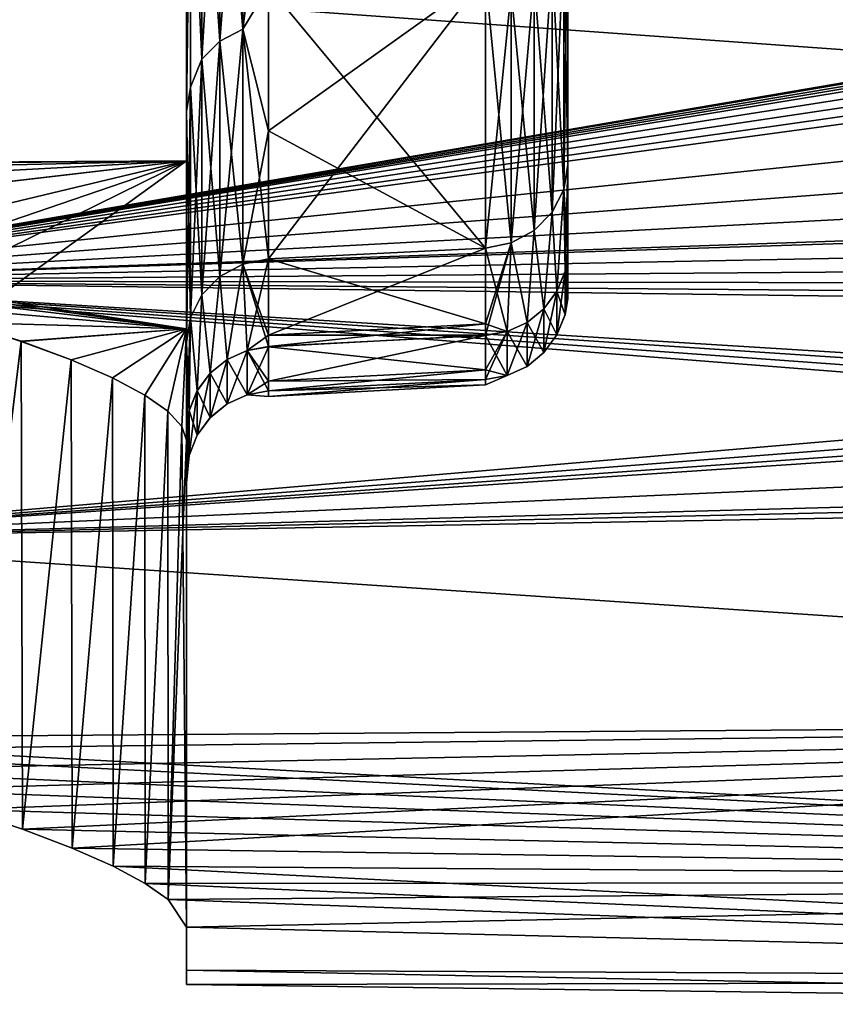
# Model space of a CAD drawing. Header units: metres. Extents: x -31 to 116, y -84 to 84.
# Tile 264 of 656: x 7.54 to 12.24, y -60.72 to -55.04. Entities that reach past the tile are written whole.
import ezdxf

# ---------------------------------------------------------------- set-up
doc = ezdxf.new("R2010")
doc.units = ezdxf.units.M
doc.layers.add('solid_80010000GA_11_1', color=7, linetype='CONTINUOUS')

msp = doc.modelspace()

# ---------------------------------------------------------------- linework, layer by layer
at = {"layer": 'solid_80010000GA_11_1'}
for points in [[(8.5, -52.072392, -19.047089), (8.5, -54.564713, -19.098324), (8.5, -55.853783, -14.913409)], [(8.5, -52.072392, -19.047089), (8.5, -55.853783, -14.913409), (8.5, -53.956936, -14.851363)], [(8.5, -52.072392, 19.047089), (8.5, -55.853783, 14.913409), (8.5, -54.564713, 19.098324)], [(8.5, -52.072392, 19.047089), (8.5, -53.956936, 14.851363), (8.5, -55.853783, 14.913409)], [(8.693426, -55.163563, -10.509368), (8.825714, -55.093819, -10.48568), (8.825714, -53.449249, -14.85303)], [(8.693426, -53.517296, -14.881227), (8.693426, -55.163563, -10.509368), (8.825714, -53.449249, -14.85303)], [(8.693426, -53.517296, 14.881227), (8.825714, -53.449249, 14.85303), (8.825714, -55.093819, 10.48568)], [(8.825714, -53.449249, -14.85303), (8.825714, -55.093819, -10.48568), (8.973832, -53.919682, -13.605121)], [(8.825714, -55.093819, 10.48568), (8.825714, -53.449249, 14.85303), (8.973832, -54.847477, 11.105902)], [(8.693426, -53.517296, -14.881227), (8.589252, -53.618801, -14.92329), (8.589252, -55.267601, -10.544704)], [(8.693426, -53.517296, -14.881227), (8.589252, -55.267601, -10.544704), (8.693426, -55.163563, -10.509368)], [(8.693426, -55.163563, 10.509368), (8.589252, -53.618801, 14.92329), (8.693426, -53.517296, 14.881227)], [(8.693426, -55.163563, 10.509368), (8.693426, -53.517296, 14.881227), (8.825714, -55.093819, 10.48568)], [(8.522744, -53.819412, -14.793784), (8.589252, -55.267601, -10.544704), (8.589252, -53.618801, -14.92329)], [(8.589252, -53.618801, 14.92329), (8.589252, -55.267601, 10.544704), (8.522744, -53.819412, 14.793784)], [(8.693426, -55.163563, 10.509368), (8.589252, -55.267601, 10.544704), (8.589252, -53.618801, 14.92329)], [(8.5, -55.569004, -10.543616), (8.522744, -55.427921, -10.495426), (8.522744, -53.819412, -14.793784)], [(8.5, -53.956936, -14.851363), (8.5, -55.569004, -10.543616), (8.522744, -53.819412, -14.793784)], [(8.522744, -53.819412, 14.793784), (8.5, -55.569004, 10.543616), (8.5, -53.956936, 14.851363)], [(8.522744, -55.427921, 10.495426), (8.5, -55.569004, 10.543616), (8.522744, -53.819412, 14.793784)], [(8.522744, -53.819412, -14.793784), (8.522744, -55.427921, -10.495426), (8.589252, -55.267601, -10.544704)], [(8.589252, -55.267601, 10.544704), (8.522744, -55.427921, 10.495426), (8.522744, -53.819412, 14.793784)], [(8.825714, -55.093819, -10.48568), (8.973832, -54.847477, -11.105902), (8.973832, -53.919682, -13.605121)], [(8.5, -53.956936, -14.851363), (8.5, -55.853783, -14.913409), (8.5, -56.822361, -10.643088)], [(8.5, -53.956936, -14.851363), (8.5, -56.822361, -10.643088), (8.5, -55.569004, -10.543616)], [(8.5, -53.956936, 14.851363), (8.5, -56.822361, 10.643088), (8.5, -55.853783, 14.913409)], [(8.5, -53.956936, 14.851363), (8.5, -55.569004, 10.543616), (8.5, -56.822361, 10.643088)], [(5.595928, -54.73056, -25.962206), (23.04767, -54.017448, -27.916229), (23.04767, -55.984234, -23.726908)], [(10.67712, -56.018467, -5.904608), (10.7, -55.874046, -5.86588), (10.7, -54.313854, -10.920397)], [(10.67712, -56.018467, -5.904608), (10.7, -54.313854, -10.920397), (10.67712, -54.571331, -10.634789)], [(10.67712, -54.571331, 10.634789), (10.7, -54.314358, 10.918933), (10.7, -55.874046, 5.86588)], [(10.7, -54.313854, -10.920397), (10.7, -55.874046, -5.86588), (10.7, -54.820034, -2.743155)], [(10.7, -55.874046, -5.86588), (10.7, -54.314358, 10.918933), (10.7, -55)], [(10.7, -55.874046, -5.86588), (10.7, -55.874046, 5.86588), (10.7, -54.314358, 10.918933)], [(-29.5, -56.147243, -16.330162), (-14.860252, -56.027794, -15.818932), (8.5, -54.564713, -19.098324)], [(-29.5, -54.718796, -20.616512), (-29.5, -56.147243, -16.330162), (8.5, -54.564713, -19.098324)], [(-29.5, -56.147243, 16.330162), (-29.5, -54.718796, 20.616512), (8.5, -54.564713, 19.098324)], [(-14.860252, -56.027794, 15.818932), (-29.5, -56.147243, 16.330162), (8.5, -54.564713, 19.098324)], [(-14.860252, -56.027794, -15.818932), (-0.185905, -55.904568, -15.306492), (8.5, -54.564713, -19.098324)], [(-0.185905, -55.904568, 15.306492), (-14.860252, -56.027794, 15.818932), (8.5, -54.564713, 19.098324)], [(-0.185905, -55.904568, -15.306492), (1.159179, -55.921032, -15.157715), (8.5, -54.564713, -19.098324)], [(-0.185905, -55.904568, 15.306492), (8.5, -54.564713, 19.098324), (8.5, -55.853783, 14.913409)], [(1.159179, -55.921032, -15.157715), (8.5, -55.853783, -14.913409), (8.5, -54.564713, -19.098324)], [(10.67712, -54.571331, -10.634789), (10.610488, -54.699879, -10.679077), (10.610488, -56.149788, -5.939824)], [(10.67712, -56.018467, -5.904608), (10.67712, -54.571331, -10.634789), (10.610488, -56.149788, -5.939824)], [(10.67712, -54.571331, 10.634789), (10.67712, -56.018467, 5.904608), (10.610488, -54.699879, 10.679077)], [(10.67712, -54.571331, 10.634789), (10.7, -55.874046, 5.86588), (10.67712, -56.018467, 5.904608)], [(5.595928, -56.546066, -21.725851), (5.595928, -54.73056, -25.962206), (23.04767, -55.984234, -23.726908)], [(15.155936, -54.91227, 25.826351), (5.595928, -54.73056, 25.962206), (5.595928, -56.546066, 21.725851)], [(10.610488, -54.699879, -10.679077), (10.506213, -54.803673, -10.714836), (10.506213, -56.255821, -5.968258)], [(10.610488, -56.149788, -5.939824), (10.610488, -54.699879, -10.679077), (10.506213, -56.255821, -5.968258)], [(10.610488, -54.699879, 10.679077), (10.610488, -56.149788, 5.939824), (10.506213, -54.803673, 10.714836)], [(10.610488, -54.699879, 10.679077), (10.67712, -56.018467, 5.904608), (10.610488, -56.149788, 5.939824)], [(8.973832, -56.419716, -6.012209), (10.226168, -56.356323, -5.995209), (10.226168, -54.78553, -11.084214)], [(8.973832, -55.68121, -8.573751), (10.226168, -54.78553, -11.084214), (8.973832, -54.847477, -11.105902)], [(8.973832, -56.419716, -6.012209), (10.226168, -54.78553, -11.084214), (8.973832, -55.68121, -8.573751)], [(8.973832, -54.847477, 11.105902), (10.226168, -54.78553, 11.084214), (10.226168, -56.356323, 5.995209)], [(10.226168, -54.78553, -11.084214), (10.226168, -56.356323, -5.995209), (10.373859, -54.873196, -10.73879)], [(10.226168, -54.78553, 11.084214), (10.373859, -56.326847, 5.987305), (10.226168, -56.356323, 5.995209)], [(10.226168, -54.78553, 11.084214), (10.373859, -54.873196, 10.73879), (10.373859, -56.326847, 5.987305)], [(8.825714, -55.093819, -10.48568), (8.973832, -55.68121, -8.573751), (8.973832, -54.847477, -11.105902)], [(8.825714, -55.093819, 10.48568), (8.973832, -54.847477, 11.105902), (8.973832, -55.68121, 8.573751)], [(8.973832, -54.847477, 11.105902), (10.226168, -56.356323, 5.995209), (8.973832, -55.68121, 8.573751)], [(10.506213, -54.803673, -10.714836), (10.373859, -54.873196, -10.73879), (10.373859, -56.326847, -5.987305)], [(10.506213, -56.255821, -5.968258), (10.506213, -54.803673, -10.714836), (10.373859, -56.326847, -5.987305)], [(10.506213, -54.803673, 10.714836), (10.506213, -56.255821, 5.968258), (10.373859, -54.873196, 10.73879)], [(10.506213, -54.803673, 10.714836), (10.610488, -56.149788, 5.939824), (10.506213, -56.255821, 5.968258)], [(10.7, -55.874046, -5.86588), (10.7, -55), (10.7, -54.820034, -2.743155)], [(10.226168, -56.356323, -5.995209), (10.373859, -56.326847, -5.987305), (10.373859, -54.873196, -10.73879)], [(10.373859, -54.873196, 10.73879), (10.506213, -56.255821, 5.968258), (10.373859, -56.326847, 5.987305)], [(15.076706, -54.930767, 25.784433), (15.155936, -54.91227, 25.826351), (5.595928, -56.546066, 21.725851)], [(14.997478, -54.949265, 25.742516), (15.076706, -54.930767, 25.784433), (5.595928, -56.546066, 21.725851)], [(14.864974, -54.992233, 25.646399), (14.997478, -54.949265, 25.742516), (5.595928, -56.546066, 21.725851)], [(14.807625, -55.020908, 25.583006), (14.864974, -54.992233, 25.646399), (5.595928, -56.546066, 21.725851)], [(14.760525, -55.052708, 25.51301), (14.807625, -55.020908, 25.583006), (5.595928, -56.546066, 21.725851)], [(14.704116, -55.119106, 25.367455), (14.760525, -55.052708, 25.51301), (5.595928, -56.546066, 21.725851)], [(14.696737, -55.186481, 25.220306), (14.704116, -55.119106, 25.367455), (5.595928, -56.546066, 21.725851)], [(8.693426, -56.520485, -6.039232), (8.825714, -56.449341, -6.020154), (8.825714, -55.093819, -10.48568)], [(8.693426, -55.163563, -10.509368), (8.693426, -56.520485, -6.039232), (8.825714, -55.093819, -10.48568)], [(8.693426, -55.163563, 10.509368), (8.825714, -55.093819, 10.48568), (8.825714, -56.449341, 6.020154)], [(8.825714, -55.093819, -10.48568), (8.825714, -56.449341, -6.020154), (8.973832, -55.68121, -8.573751)], [(8.825714, -55.093819, 10.48568), (8.973832, -55.68121, 8.573751), (8.973832, -56.419716, 6.012209)], [(8.825714, -56.449341, 6.020154), (8.825714, -55.093819, 10.48568), (8.973832, -56.419716, 6.012209)], [(14.734339, -55.249187, 25.083845), (14.696737, -55.186481, 25.220306), (5.595928, -56.546066, 21.725851)], [(8.693426, -55.163563, -10.509368), (8.589252, -55.267601, -10.544704), (8.589252, -56.626614, -6.067691)], [(8.693426, -55.163563, -10.509368), (8.589252, -56.626614, -6.067691), (8.693426, -56.520485, -6.039232)], [(8.693426, -55.163563, 10.509368), (8.693426, -56.520485, 6.039232), (8.589252, -55.267601, 10.544704)], [(8.693426, -55.163563, 10.509368), (8.825714, -56.449341, 6.020154), (8.693426, -56.520485, 6.039232)], [(14.806844, -55.299412, 24.975275), (14.734339, -55.249187, 25.083845), (5.595928, -56.546066, 21.725851)], [(15.334371, -55.541748, 24.449245), (14.806844, -55.299412, 24.975275), (5.595928, -56.546066, 21.725851)], [(8.522744, -56.757992, -6.102923), (8.589252, -56.626614, -6.067691), (8.589252, -55.267601, -10.544704)], [(8.522744, -55.427921, -10.495426), (8.522744, -56.757992, -6.102923), (8.589252, -55.267601, -10.544704)], [(8.589252, -55.267601, 10.544704), (8.589252, -56.626614, 6.067691), (8.522744, -55.427921, 10.495426)], [(8.693426, -56.520485, 6.039232), (8.589252, -56.626614, 6.067691), (8.589252, -55.267601, 10.544704)], [(8.5, -56.901989, -6.141538), (8.522744, -56.757992, -6.102923), (8.522744, -55.427921, -10.495426)], [(8.5, -55.569004, -10.543616), (8.5, -56.901989, -6.141538), (8.522744, -55.427921, -10.495426)], [(8.522744, -56.757992, 6.102923), (8.5, -55.569004, 10.543616), (8.522744, -55.427921, 10.495426)], [(8.589252, -56.626614, 6.067691), (8.522744, -56.757992, 6.102923), (8.522744, -55.427921, 10.495426)], [(15.905384, -55.764702, 23.956247), (15.334371, -55.541748, 24.449245), (5.595928, -56.546066, 21.725851)], [(8.5, -55.569004, -10.543616), (8.5, -56.822361, -10.643088), (8.5, -57.464909, -6.311975)], [(8.5, -55.569004, -10.543616), (8.5, -57.464909, -6.311975), (8.5, -56.901989, -6.141538)], [(8.5, -55.569004, 10.543616), (8.5, -57.464909, 6.311975), (8.5, -56.822361, 10.643088)], [(8.5, -55.569004, 10.543616), (8.5, -56.901989, 6.141538), (8.5, -57.464909, 6.311975)], [(8.522744, -56.757992, 6.102923), (8.5, -56.901989, 6.141538), (8.5, -55.569004, 10.543616)], [(8.825714, -56.449341, -6.020154), (8.973832, -56.419716, -6.012209), (8.973832, -55.68121, -8.573751)], [(8.973832, -55.68121, 8.573751), (10.226168, -56.356323, 5.995209), (8.973832, -56.419716, 6.012209)], [(16.513653, -55.966743, 23.502419), (15.905384, -55.764702, 23.956247), (5.595928, -56.546066, 21.725851)], [(1.161969, -55.921131, 15.157191), (-0.185905, -55.904568, 15.306492), (8.5, -55.853783, 14.913409)], [(1.159179, -55.921032, -15.157715), (2.478339, -55.991692, -14.804883), (8.5, -55.853783, -14.913409)], [(2.481551, -55.99189, 14.803756), (1.161969, -55.921131, 15.157191), (8.5, -55.853783, 14.913409)], [(2.478339, -55.991692, -14.804883), (3.734319, -56.111683, -14.253671), (8.5, -55.853783, -14.913409)], [(3.737586, -56.112133, 14.251928), (2.481551, -55.99189, 14.803756), (8.5, -55.853783, 14.913409)], [(3.734319, -56.111683, -14.253671), (4.897454, -56.27359, -13.513883), (8.5, -55.853783, -14.913409)], [(4.900177, -56.273994, 13.511842), (3.737586, -56.112133, 14.251928), (8.5, -55.853783, 14.913409)], [(4.897454, -56.27359, -13.513883), (5.936799, -56.465981, -12.602255), (8.5, -55.853783, -14.913409)], [(4.900177, -56.273994, 13.511842), (8.5, -55.853783, 14.913409), (8.5, -56.822361, 10.643088)], [(5.936799, -56.465981, -12.602255), (6.402423, -56.570198, -12.087487), (8.5, -55.853783, -14.913409)], [(6.402423, -56.570198, -12.087487), (6.827754, -56.677326, -11.5373), (8.5, -55.853783, -14.913409)], [(6.827754, -56.677326, -11.5373), (7.209813, -56.785954, -10.955118), (8.5, -55.853783, -14.913409)], [(7.209813, -56.785954, -10.955118), (8.5, -56.822361, -10.643088), (8.5, -55.853783, -14.913409)], [(10.67712, -56.018467, 5.904608), (10.7, -55.874046, 5.86588), (10.684073, -56.490181, 3.572144)], [(10.67712, -56.018467, -5.904608), (10.7, -56.367603, -3.545721), (10.7, -55.874046, -5.86588)], [(10.684073, -56.490181, 3.572144), (10.7, -55.874046, 5.86588), (10.7, -56.366486, 3.552753)], [(10.7, -56.367603, -3.545721), (10.7, -56.366486, 3.552753), (10.7, -55.874046, 5.86588)], [(10.7, -55.874046, -5.86588), (10.7, -56.367603, -3.545721), (10.7, -55.874046, 5.86588)], [(17.153511, -56.147499, 23.091404), (16.513653, -55.966743, 23.502419), (5.595928, -56.546066, 21.725851)], [(5.595928, -56.546066, -21.725851), (23.04767, -55.984234, -23.726908), (23.04767, -57.626736, -19.4)], [(10.63731, -56.607071, -3.583423), (10.67712, -56.018467, -5.904608), (10.610488, -56.149788, -5.939824)], [(10.610488, -56.149788, 5.939824), (10.67712, -56.018467, 5.904608), (10.63731, -56.605946, 3.590531)], [(10.63731, -56.607071, -3.583423), (10.684073, -56.491302, -3.565073), (10.67712, -56.018467, -5.904608)], [(10.67712, -56.018467, 5.904608), (10.684073, -56.490181, 3.572144), (10.63731, -56.605946, 3.590531)], [(10.684073, -56.491302, -3.565073), (10.7, -56.367603, -3.545721), (10.67712, -56.018467, -5.904608)], [(17.823196, -56.307724, 22.724171), (17.153511, -56.147499, 23.091404), (5.595928, -56.546066, 21.725851)], [(10.562687, -56.707588, -3.599356), (10.610488, -56.149788, -5.939824), (10.506213, -56.255821, -5.968258)], [(10.506213, -56.255821, 5.968258), (10.610488, -56.149788, 5.939824), (10.562687, -56.706455, 3.606495)], [(10.562687, -56.707588, -3.599356), (10.63731, -56.607071, -3.583423), (10.610488, -56.149788, -5.939824)], [(10.610488, -56.149788, 5.939824), (10.63731, -56.605946, 3.590531), (10.562687, -56.706455, 3.606495)], [(10.46496, -56.786449, -3.611856), (10.506213, -56.255821, -5.968258), (10.373859, -56.326847, -5.987305)], [(10.373859, -56.326847, 5.987305), (10.506213, -56.255821, 5.968258), (10.46496, -56.785316, 3.61902)], [(10.46496, -56.786449, -3.611856), (10.562687, -56.707588, -3.599356), (10.506213, -56.255821, -5.968258)], [(10.506213, -56.255821, 5.968258), (10.562687, -56.706455, 3.606495), (10.46496, -56.785316, 3.61902)], [(5.939203, -56.466499, 12.599793), (4.900177, -56.273994, 13.511842), (8.5, -56.822361, 10.643088)], [(18.522526, -56.448086, 22.401716), (17.823196, -56.307724, 22.724171), (5.595928, -56.546066, 21.725851)], [(10.350353, -56.838634, -3.620128), (10.373859, -56.326847, -5.987305), (10.226168, -56.356323, -5.995209)], [(10.373859, -56.326847, 5.987305), (10.350353, -56.837494, 3.627308), (10.226168, -56.859673, 3.630831)], [(10.226168, -56.794037, 4.022376), (10.373859, -56.326847, 5.987305), (10.226168, -56.859673, 3.630831)], [(10.226168, -56.794037, 4.022376), (10.226168, -56.356323, 5.995209), (10.373859, -56.326847, 5.987305)], [(10.350353, -56.838634, -3.620128), (10.46496, -56.786449, -3.611856), (10.373859, -56.326847, -5.987305)], [(10.373859, -56.326847, 5.987305), (10.46496, -56.785316, 3.61902), (10.350353, -56.837494, 3.627308)], [(8.973832, -56.858669, -4.033781), (10.226168, -56.794037, -4.022376), (10.226168, -56.356323, -5.995209)], [(8.973832, -56.858669, -4.033781), (10.226168, -56.356323, -5.995209), (8.973832, -56.419716, -6.012209)], [(8.973832, -56.419716, 6.012209), (10.226168, -56.356323, 5.995209), (10.226168, -56.794037, 4.022376)], [(10.226168, -56.794037, -4.022376), (10.350353, -56.838634, -3.620128), (10.226168, -56.356323, -5.995209)], [(10.684073, -56.740589, 1.197487), (10.7, -56.366486, 3.552753), (10.7, -56.452827, 2.958283)], [(10.684073, -56.490181, 3.572144), (10.7, -56.366486, 3.552753), (10.684073, -56.740589, 1.197487)], [(10.684073, -56.491302, -3.565073), (10.7, -56.452827, -2.958283), (10.7, -56.367603, -3.545721)], [(10.7, -56.452827, -2.958283), (10.7, -56.452827, 2.958283), (10.7, -56.366486, 3.552753)], [(10.7, -56.367603, -3.545721), (10.7, -56.452827, -2.958283), (10.7, -56.366486, 3.552753)], [(8.973832, -56.858669, -4.033781), (8.973832, -56.419716, -6.012209), (8.825714, -56.449341, -6.020154)], [(8.849648, -56.947815, 3.637434), (8.825714, -56.449341, 6.020154), (8.973832, -56.419716, 6.012209)], [(8.849648, -56.947815, 3.637434), (8.973832, -56.419716, 6.012209), (8.973832, -56.858669, 4.033781)], [(8.973832, -56.858669, 4.033781), (8.973832, -56.419716, 6.012209), (10.226168, -56.794037, 4.022376)], [(19.241255, -56.567226, 22.12949), (18.522526, -56.448086, 22.401716), (5.595928, -56.546066, 21.725851)], [(6.404419, -56.570538, 12.085101), (5.939203, -56.466499, 12.599793), (8.5, -56.822361, 10.643088)], [(8.735041, -56.998852, -3.652937), (8.825714, -56.449341, -6.020154), (8.693426, -56.520485, -6.039232)], [(8.735041, -57, 3.645705), (8.693426, -56.520485, 6.039232), (8.825714, -56.449341, 6.020154)], [(8.849648, -56.946671, -3.644649), (8.825714, -56.449341, -6.020154), (8.735041, -56.998852, -3.652937)], [(8.849648, -56.947815, 3.637434), (8.735041, -57, 3.645705), (8.825714, -56.449341, 6.020154)], [(8.973832, -56.858669, -4.033781), (8.825714, -56.449341, -6.020154), (8.973832, -56.924492, -3.641126)], [(8.849648, -56.946671, -3.644649), (8.973832, -56.924492, -3.641126), (8.825714, -56.449341, -6.020154)], [(10.684073, -56.490181, 3.572144), (10.684073, -56.740589, 1.197487), (10.63731, -56.857643, 1.20365)], [(10.63731, -56.605946, 3.590531), (10.684073, -56.490181, 3.572144), (10.63731, -56.857643, 1.20365)], [(10.684073, -56.740963, -1.190337), (10.684073, -56.491302, -3.565073), (10.63731, -56.607071, -3.583423)], [(10.684073, -56.740589, 1.197487), (10.7, -56.452827, 2.958283), (10.7, -56.615505, 1.191728)], [(10.684073, -56.491302, -3.565073), (10.7, -56.615879, -1.184622), (10.7, -56.452827, -2.958283)], [(10.684073, -56.740963, -1.190337), (10.7, -56.615879, -1.184622), (10.684073, -56.491302, -3.565073)], [(10.7, -56.615879, -1.184622), (10.7, -56.615505, 1.191728), (10.7, -56.452827, 2.958283)], [(10.7, -56.452827, -2.958283), (10.7, -56.615879, -1.184622), (10.7, -56.452827, 2.958283)], [(5.595928, -56.546066, -21.725851), (23.04767, -57.626736, -19.4), (21.5, -57.598862, -19.4)], [(21.250086, -57.678059, -19.150087), (5.595928, -56.546066, -21.725851), (21.5, -57.598862, -19.4)], [(21, -57.756149, -18.9), (5.595928, -58.034225, -17.363726), (5.595928, -56.546066, -21.725851)], [(21.250086, -57.678059, -19.150087), (21, -57.756149, -18.9), (5.595928, -56.546066, -21.725851)], [(20.730347, -56.744804, 21.73646), (5.595928, -56.546066, 21.725851), (5.595928, -58.034225, 17.363726)], [(19.975246, -56.6656, 21.908407), (19.241255, -56.567226, 22.12949), (5.595928, -56.546066, 21.725851)], [(20.730347, -56.744804, 21.73646), (19.975246, -56.6656, 21.908407), (5.595928, -56.546066, 21.725851)], [(8.637313, -57.077709, -3.665462), (8.693426, -56.520485, -6.039232), (8.589252, -56.626614, -6.067691)], [(8.637313, -57.078861, 3.658206), (8.589252, -56.626614, 6.067691), (8.693426, -56.520485, 6.039232)], [(8.735041, -56.998852, -3.652937), (8.693426, -56.520485, -6.039232), (8.637313, -57.077709, -3.665462)], [(8.735041, -57, 3.645705), (8.637313, -57.078861, 3.658206), (8.693426, -56.520485, 6.039232)], [(6.829382, -56.677807, 11.535016), (6.404419, -56.570538, 12.085101), (8.5, -56.822361, 10.643088)], [(10.63731, -56.605946, 3.590531), (10.63731, -56.857643, 1.20365), (10.562687, -56.959274, 1.209002)], [(10.562687, -56.706455, 3.606495), (10.63731, -56.605946, 3.590531), (10.562687, -56.959274, 1.209002)], [(10.63731, -56.858021, -1.196464), (10.63731, -56.607071, -3.583423), (10.562687, -56.707588, -3.599356)], [(10.63731, -56.858021, -1.196464), (10.684073, -56.740963, -1.190337), (10.63731, -56.607071, -3.583423)], [(8.56269, -57.178223, -3.681426), (8.589252, -56.626614, -6.067691), (8.522744, -56.757992, -6.102923)], [(8.56269, -57.179379, 3.674139), (8.522744, -56.757992, 6.102923), (8.589252, -56.626614, 6.067691)], [(8.637313, -57.077709, -3.665462), (8.589252, -56.626614, -6.067691), (8.56269, -57.178223, -3.681426)], [(8.637313, -57.078861, 3.658206), (8.56269, -57.179379, 3.674139), (8.589252, -56.626614, 6.067691)], [(10.684073, -56.740963, -1.190337), (10.7, -56.615505, 1.191728), (10.7, -56.646908)], [(10.684073, -56.740589, 1.197487), (10.7, -56.615505, 1.191728), (10.684073, -56.740963, -1.190337)], [(10.684073, -56.740963, -1.190337), (10.7, -56.646908), (10.7, -56.615879, -1.184622)], [(10.7, -56.615879, -1.184622), (10.7, -56.646908), (10.7, -56.615505, 1.191728)], [(7.211032, -56.786427, 10.953094), (6.829382, -56.677807, 11.535016), (8.5, -56.822361, 10.643088)], [(10.562687, -56.706455, 3.606495), (10.562687, -56.959274, 1.209002), (10.46496, -57.039009, 1.213201)], [(10.46496, -56.785316, 3.61902), (10.562687, -56.706455, 3.606495), (10.46496, -57.039009, 1.213201)], [(10.562687, -56.959652, -1.201784), (10.562687, -56.707588, -3.599356), (10.46496, -56.786449, -3.611856)], [(10.562687, -56.959652, -1.201784), (10.63731, -56.858021, -1.196464), (10.562687, -56.707588, -3.599356)], [(21.497269, -56.804199, 21.616348), (20.730347, -56.744804, 21.73646), (5.595928, -58.034225, 17.363726)], [(8.515926, -57.293987, -3.699813), (8.522744, -56.757992, -6.102923), (8.5, -56.901989, -6.141538)], [(8.522744, -56.757992, 6.102923), (8.5, -57.418793, 3.712034), (8.5, -57.350365, 4.120639)], [(8.515926, -57.295147, 3.692489), (8.5, -57.418793, 3.712034), (8.522744, -56.757992, 6.102923)], [(8.522744, -56.757992, 6.102923), (8.5, -57.350365, 4.120639), (8.5, -56.901989, 6.141538)], [(8.56269, -57.178223, -3.681426), (8.522744, -56.757992, -6.102923), (8.515926, -57.293987, -3.699813)], [(8.56269, -57.179379, 3.674139), (8.515926, -57.295147, 3.692489), (8.522744, -56.757992, 6.102923)], [(10.684073, -56.740589, 1.197487), (10.684073, -56.740963, -1.190337), (10.63731, -56.858021, -1.196464)], [(10.63731, -56.857643, 1.20365), (10.684073, -56.740589, 1.197487), (10.63731, -56.858021, -1.196464)], [(22.27318, -56.8438, 21.548958), (21.497269, -56.804199, 21.616348), (5.595928, -58.034225, 17.363726)], [(7.209813, -56.785954, -10.955118), (7.545819, -56.894424, -10.344937), (8.5, -56.822361, -10.643088)], [(7.218322, -59.594967, -10.94096), (7.545819, -56.894424, -10.344937), (7.209813, -56.785954, -10.955118)], [(7.546814, -56.894699, 10.342952), (7.211032, -56.786427, 10.953094), (8.5, -56.822361, 10.643088)], [(7.218323, -59.594967, 10.940958), (7.211032, -56.786427, 10.953094), (7.546814, -56.894699, 10.342952)], [(7.545819, -56.894424, -10.344937), (7.834402, -57.001251, -9.7087), (8.5, -56.822361, -10.643088)], [(7.834852, -57.001385, 9.707596), (7.546814, -56.894699, 10.342952), (8.5, -56.822361, 10.643088)], [(7.834402, -57.001251, -9.7087), (8.072961, -57.105053, -9.05138), (8.5, -56.822361, -10.643088)], [(8.073252, -57.105255, 9.05047), (7.834852, -57.001385, 9.707596), (8.5, -56.822361, 10.643088)], [(8.072961, -57.105053, -9.05138), (8.259569, -57.204475, -8.378358), (8.5, -56.822361, -10.643088)], [(8.259679, -57.204536, 8.377894), (8.073252, -57.105255, 9.05047), (8.5, -56.822361, 10.643088)], [(8.259569, -57.204475, -8.378358), (8.3932, -57.298088, -7.694362), (8.5, -56.822361, -10.643088)], [(8.39322, -57.298092, 7.694232), (8.259679, -57.204536, 8.377894), (8.5, -56.822361, 10.643088)], [(8.3932, -57.298088, -7.694362), (8.473349, -57.385059, -7.004081), (8.5, -56.822361, -10.643088)], [(8.473349, -57.385082, 7.004088), (8.39322, -57.298092, 7.694232), (8.5, -56.822361, 10.643088)], [(8.473349, -57.385059, -7.004081), (8.5, -57.464909, -6.311975), (8.5, -56.822361, -10.643088)], [(8.473349, -57.385082, 7.004088), (8.5, -56.822361, 10.643088), (8.5, -57.464909, 6.311975)], [(8.973832, -56.924492, -3.641126), (10.226168, -56.860813, -3.623644), (10.226168, -56.794037, -4.022376)], [(8.973832, -56.858669, -4.033781), (8.973832, -56.924492, -3.641126), (10.226168, -56.794037, -4.022376)], [(8.973832, -56.858669, 4.033781), (10.226168, -56.794037, 4.022376), (10.226168, -56.859673, 3.630831)], [(10.226168, -56.794037, -4.022376), (10.226168, -56.860813, -3.623644), (10.350353, -56.838634, -3.620128)], [(10.350353, -56.837494, 3.627308), (10.350353, -57.09177, 1.215979), (10.226168, -57.114197, 1.21716)], [(10.226168, -57.058006, 2.018882), (10.350353, -56.837494, 3.627308), (10.226168, -57.114197, 1.21716)], [(10.226168, -57.058006, 2.018882), (10.226168, -56.859673, 3.630831), (10.350353, -56.837494, 3.627308)], [(10.350353, -57.092152, -1.208719), (10.350353, -56.838634, -3.620128), (10.226168, -56.860813, -3.623644)], [(10.46496, -56.785316, 3.61902), (10.46496, -57.039009, 1.213201), (10.350353, -57.09177, 1.215979)], [(10.350353, -56.837494, 3.627308), (10.46496, -56.785316, 3.61902), (10.350353, -57.09177, 1.215979)], [(10.46496, -57.039391, -1.205957), (10.46496, -56.786449, -3.611856), (10.350353, -56.838634, -3.620128)], [(10.350353, -57.092152, -1.208719), (10.46496, -57.039391, -1.205957), (10.350353, -56.838634, -3.620128)], [(10.46496, -57.039391, -1.205957), (10.562687, -56.959652, -1.201784), (10.46496, -56.786449, -3.611856)], [(23.04767, -56.86322, 21.535429), (22.27318, -56.8438, 21.548958), (5.595928, -58.034225, 17.363726)], [(23.04767, -57.254906, 20.471352), (23.04767, -56.86322, 21.535429), (5.595928, -58.034225, 17.363726)], [(7.553925, -59.707409, -10.328726), (7.545819, -56.894424, -10.344937), (7.218322, -59.594967, -10.94096)], [(7.218323, -59.594967, 10.940958), (7.546814, -56.894699, 10.342952), (7.553925, -59.707409, 10.328726)], [(7.553925, -59.707409, -10.328726), (7.834402, -57.001251, -9.7087), (7.545819, -56.894424, -10.344937)], [(7.553925, -59.707409, 10.328726), (7.546814, -56.894699, 10.342952), (7.834852, -57.001385, 9.707596)], [(8.849648, -56.947815, 3.637434), (8.973832, -56.858669, 4.033781), (8.973832, -56.925636, 3.633919)], [(8.973832, -56.925636, 3.633919), (8.973832, -56.858669, 4.033781), (10.226168, -56.859673, 3.630831)], [(8.973832, -56.925636, 3.633919), (10.226168, -56.859673, 3.630831), (10.226168, -57.058006, 2.018882)], [(8.973832, -57.12339, -2.024607), (10.226168, -57.058006, -2.018882), (10.226168, -56.860813, -3.623644)], [(8.973832, -56.924492, -3.641126), (8.973832, -57.12339, -2.024607), (10.226168, -56.860813, -3.623644)], [(10.226168, -57.058006, -2.018882), (10.350353, -57.092152, -1.208719), (10.226168, -56.860813, -3.623644)], [(10.63731, -56.857643, 1.20365), (10.63731, -56.858021, -1.196464), (10.562687, -56.959652, -1.201784)], [(10.562687, -56.959274, 1.209002), (10.63731, -56.857643, 1.20365), (10.562687, -56.959652, -1.201784)], [(8.5, -60.521149, -3.160287), (8.5, -56.901989, -6.141538), (8.5, -57.464909, -6.311975)], [(8.5, -57.350365, -4.120639), (8.5, -56.901989, -6.141538), (8.5, -60.521149, -3.160287)], [(8.515926, -57.293987, -3.699813), (8.5, -56.901989, -6.141538), (8.5, -57.350365, -4.120639)], [(8.5, -56.901989, 6.141538), (8.5, -60.27401, 6.311975), (8.5, -57.464909, 6.311975)], [(8.5, -56.901989, 6.141538), (8.5, -57.350365, 4.120639), (8.5, -60.27401, 6.311975)], [(8.849648, -56.946671, -3.644649), (8.735041, -56.998852, -3.652937), (8.849648, -57.202164, -1.221792)], [(8.735041, -57.255306, 1.217259), (8.735041, -57, 3.645705), (8.849648, -56.947815, 3.637434)], [(8.849648, -57.202545, 1.214498), (8.735041, -57.255306, 1.217259), (8.849648, -56.947815, 3.637434)], [(8.849648, -56.946671, -3.644649), (8.973832, -57.12339, -2.024607), (8.973832, -56.924492, -3.641126)], [(8.849648, -57.202545, 1.214498), (8.973832, -56.925636, 3.633919), (8.973832, -57.12339, 2.024607)], [(8.849648, -57.202545, 1.214498), (8.849648, -56.947815, 3.637434), (8.973832, -56.925636, 3.633919)], [(8.849648, -56.946671, -3.644649), (8.973832, -57.179737, -1.220612), (8.973832, -57.12339, -2.024607)], [(8.849648, -56.946671, -3.644649), (8.849648, -57.202164, -1.221792), (8.973832, -57.179737, -1.220612)], [(8.973832, -57.12339, 2.024607), (8.973832, -56.925636, 3.633919), (10.226168, -57.058006, 2.018882)], [(7.840701, -59.816708, -9.693204), (7.834402, -57.001251, -9.7087), (7.553925, -59.707409, -10.328726)], [(7.553925, -59.707409, 10.328726), (7.834852, -57.001385, 9.707596), (7.8407, -59.816708, 9.693205)], [(7.840701, -59.816708, -9.693204), (8.072961, -57.105053, -9.05138), (7.834402, -57.001251, -9.7087)], [(7.8407, -59.816708, 9.693205), (7.834852, -57.001385, 9.707596), (8.073252, -57.105255, 9.05047)], [(8.735041, -56.998852, -3.652937), (8.637313, -57.077709, -3.665462), (8.735041, -57.254925, -1.224571)], [(8.637313, -57.335045, 1.221433), (8.637313, -57.078861, 3.658206), (8.735041, -57, 3.645705)], [(8.735041, -57.255306, 1.217259), (8.637313, -57.335045, 1.221433), (8.735041, -57, 3.645705)], [(8.735041, -56.998852, -3.652937), (8.735041, -57.254925, -1.224571), (8.849648, -57.202164, -1.221792)], [(10.562687, -56.959274, 1.209002), (10.562687, -56.959652, -1.201784), (10.46496, -57.039391, -1.205957)], [(10.46496, -57.039009, 1.213201), (10.562687, -56.959274, 1.209002), (10.46496, -57.039391, -1.205957)], [(8.973832, -57.179737, -1.220612), (10.226168, -57.114578, -1.209893), (10.226168, -57.058006, -2.018882)], [(8.973832, -57.12339, -2.024607), (8.973832, -57.179737, -1.220612), (10.226168, -57.058006, -2.018882)], [(8.973832, -57.12339, 2.024607), (10.226168, -57.058006, 2.018882), (10.226168, -57.114197, 1.21716)], [(10.226168, -57.058006, -2.018882), (10.226168, -57.114578, -1.209893), (10.350353, -57.092152, -1.208719)], [(10.46496, -57.039009, 1.213201), (10.46496, -57.039391, -1.205957), (10.350353, -57.092152, -1.208719)], [(10.350353, -57.09177, 1.215979), (10.46496, -57.039009, 1.213201), (10.350353, -57.092152, -1.208719)], [(7.8407, -59.816708, 9.693205), (8.073252, -57.105255, 9.05047), (8.077059, -59.921494, 9.038523)], [(8.077058, -59.921494, -9.038526), (8.072961, -57.105053, -9.05138), (7.840701, -59.816708, -9.693204)], [(8.077058, -59.921494, -9.038526), (8.259569, -57.204475, -8.378358), (8.072961, -57.105053, -9.05138)], [(8.077059, -59.921494, 9.038523), (8.073252, -57.105255, 9.05047), (8.259679, -57.204536, 8.377894)], [(8.637313, -57.077709, -3.665462), (8.56269, -57.178223, -3.681426), (8.637313, -57.33466, -1.22877)], [(8.56269, -57.43668, 1.226753), (8.56269, -57.179379, 3.674139), (8.637313, -57.078861, 3.658206)], [(8.637313, -57.335045, 1.221433), (8.56269, -57.43668, 1.226753), (8.637313, -57.078861, 3.658206)], [(8.637313, -57.077709, -3.665462), (8.637313, -57.33466, -1.22877), (8.735041, -57.254925, -1.224571)], [(8.849648, -57.202545, 1.214498), (8.973832, -57.12339, 2.024607), (8.973832, -57.180119, 1.213324)], [(8.973832, -57.180119, 1.213324), (10.226168, -57.114197, 1.21716), (10.226168, -57.146221)], [(8.973832, -57.180119, 1.213324), (8.973832, -57.12339, 2.024607), (10.226168, -57.114197, 1.21716)], [(8.973832, -57.211853), (10.226168, -57.146221), (10.226168, -57.114578, -1.209893)], [(8.973832, -57.179737, -1.220612), (8.973832, -57.211853), (10.226168, -57.114578, -1.209893)], [(10.350353, -57.09177, 1.215979), (10.350353, -57.092152, -1.208719), (10.226168, -57.114578, -1.209893)], [(10.226168, -57.146221), (10.350353, -57.09177, 1.215979), (10.226168, -57.114578, -1.209893)], [(10.226168, -57.146221), (10.226168, -57.114197, 1.21716), (10.350353, -57.09177, 1.215979)], [(8.56269, -57.178223, -3.681426), (8.515926, -57.293987, -3.699813), (8.56269, -57.436291, -1.234121)], [(8.515926, -57.553734, 1.23288), (8.515926, -57.295147, 3.692489), (8.56269, -57.179379, 3.674139)], [(8.56269, -57.43668, 1.226753), (8.515926, -57.553734, 1.23288), (8.56269, -57.179379, 3.674139)], [(8.56269, -57.178223, -3.681426), (8.56269, -57.436291, -1.234121), (8.637313, -57.33466, -1.22877)], [(8.849648, -57.202164, -1.221792), (8.973832, -57.211853), (8.973832, -57.179737, -1.220612)], [(8.849648, -57.202164, -1.221792), (8.973832, -57.180119, 1.213324), (8.973832, -57.211853)], [(8.849648, -57.202164, -1.221792), (8.849648, -57.202545, 1.214498), (8.973832, -57.180119, 1.213324)], [(8.973832, -57.211853), (8.973832, -57.180119, 1.213324), (10.226168, -57.146221)], [(8.261774, -60.020542, -8.368992), (8.259569, -57.204475, -8.378358), (8.077058, -59.921494, -9.038526)], [(8.077059, -59.921494, 9.038523), (8.259679, -57.204536, 8.377894), (8.261775, -60.020542, 8.368988)], [(8.261774, -60.020542, -8.368992), (8.3932, -57.298088, -7.694362), (8.259569, -57.204475, -8.378358)], [(8.261775, -60.020542, 8.368988), (8.259679, -57.204536, 8.377894), (8.39322, -57.298092, 7.694232)], [(8.849648, -57.202164, -1.221792), (8.735041, -57.254925, -1.224571), (8.849648, -57.202545, 1.214498)], [(8.735041, -57.254925, -1.224571), (8.735041, -57.255306, 1.217259), (8.849648, -57.202545, 1.214498)], [(21.5, -57.598862, 19.4), (23.04767, -57.254906, 20.471352), (5.595928, -58.034225, 17.363726)], [(8.515926, -57.293987, -3.699813), (8.5, -57.350365, -4.120639), (8.5, -57.417625, -3.719399)], [(8.515926, -57.293987, -3.699813), (8.5, -57.417625, -3.719399), (8.515926, -57.553345, -1.240285)], [(8.515926, -57.293987, -3.699813), (8.515926, -57.553345, -1.240285), (8.56269, -57.436291, -1.234121)], [(8.735041, -57.254925, -1.224571), (8.637313, -57.33466, -1.22877), (8.735041, -57.255306, 1.217259)], [(8.637313, -57.33466, -1.22877), (8.637313, -57.335045, 1.221433), (8.735041, -57.255306, 1.217259)], [(8.394072, -60.112804, -7.688743), (8.3932, -57.298088, -7.694362), (8.261774, -60.020542, -8.368992)], [(8.261775, -60.020542, 8.368988), (8.39322, -57.298092, 7.694232), (8.394072, -60.112804, 7.688742)], [(8.394072, -60.112804, -7.688743), (8.473349, -57.385059, -7.004081), (8.3932, -57.298088, -7.694362)], [(8.394072, -60.112804, 7.688742), (8.39322, -57.298092, 7.694232), (8.473349, -57.385082, 7.004088)], [(8.515926, -57.295147, 3.692489), (8.5, -57.678738, 1.239634), (8.5, -57.6208, 2.068068)], [(8.515926, -57.553734, 1.23288), (8.5, -57.678738, 1.239634), (8.515926, -57.295147, 3.692489)], [(8.515926, -57.295147, 3.692489), (8.5, -57.6208, 2.068068), (8.5, -57.418793, 3.712034)], [(8.5, -57.350365, 4.120639), (8.5, -57.418793, 3.712034), (8.5, -60.27401, 6.311975)], [(8.5, -57.417625, -3.719399), (8.5, -57.350365, -4.120639), (8.5, -60.521149, -3.160287)], [(8.637313, -57.33466, -1.22877), (8.56269, -57.436291, -1.234121), (8.637313, -57.335045, 1.221433)], [(8.56269, -57.436291, -1.234121), (8.56269, -57.43668, 1.226753), (8.637313, -57.335045, 1.221433)], [(8.394072, -60.112804, -7.688743), (8.5, -60.27401, -6.311975), (8.473349, -57.385059, -7.004081)], [(8.394072, -60.112804, 7.688742), (8.473349, -57.385082, 7.004088), (8.5, -57.464909, 6.311975)], [(8.5, -60.27401, -6.311975), (8.5, -57.464909, -6.311975), (8.473349, -57.385059, -7.004081)], [(8.394072, -60.112804, 7.688742), (8.5, -57.464909, 6.311975), (8.5, -60.27401, 6.311975)], [(8.5, -57.6208, -2.068068), (8.5, -57.417625, -3.719399), (8.5, -60.521149, -3.160287)], [(8.515926, -57.553345, -1.240285), (8.5, -57.417625, -3.719399), (8.5, -57.6208, -2.068068)], [(8.5, -57.418793, 3.712034), (8.5, -60.521149, 3.160287), (8.5, -60.27401, 6.311975)], [(8.5, -57.418793, 3.712034), (8.5, -57.6208, 2.068068), (8.5, -60.521149, 3.160287)], [(8.5, -60.27401, -6.311975), (8.5, -60.521149, -3.160287), (8.5, -57.464909, -6.311975)], [(8.56269, -57.436291, -1.234121), (8.515926, -57.553345, -1.240285), (8.56269, -57.43668, 1.226753)], [(8.515926, -57.553345, -1.240285), (8.515926, -57.553734, 1.23288), (8.56269, -57.43668, 1.226753)], [(8.515926, -57.553345, -1.240285), (8.5, -57.6208, -2.068068), (8.5, -57.678349, -1.247074)], [(8.515926, -57.553345, -1.240285), (8.5, -57.678349, -1.247074), (8.515926, -57.553734, 1.23288)], [(8.515926, -57.553734, 1.23288), (8.5, -57.678349, -1.247074), (8.5, -57.711166)], [(8.515926, -57.553734, 1.23288), (8.5, -57.711166), (8.5, -57.678738, 1.239634)], [(21.250248, -57.678005, 19.150248), (21.5, -57.598862, 19.4), (5.595928, -58.034225, 17.363726)], [(8.5, -57.6208, 2.068068), (8.5, -57.678738, 1.239634), (8.5, -60.521149, 3.160287)], [(8.5, -57.6208, -2.068068), (8.5, -60.521149, -3.160287), (8.5, -60.603607)], [(8.5, -57.678349, -1.247074), (8.5, -57.6208, -2.068068), (8.5, -60.603607)], [(21, -57.756149, 18.9), (21.250248, -57.678005, 19.150248), (5.595928, -58.034225, 17.363726)], [(8.5, -57.711166), (8.5, -57.678349, -1.247074), (8.5, -60.603607)], [(8.5, -57.678738, 1.239634), (8.5, -57.711166), (8.5, -60.521149, 3.160287)], [(8.5, -57.711166), (8.5, -60.603607), (8.5, -60.521149, 3.160287)], [(21, -57.756149, -18.9), (21, -59.068905, -14.277467), (5.595928, -58.034225, -17.363726)], [(21, -59.068905, 14.277467), (21, -57.756149, 18.9), (5.595928, -58.034225, 17.363726)], [(21, -59.068905, -14.277467), (5.611219, -59.18264, -12.919016), (5.595928, -58.034225, -17.363726)], [(21, -59.068905, 14.277467), (5.595928, -58.034225, 17.363726), (5.611217, -59.18264, 12.919018)], [(21, -59.068905, 14.277467), (5.611217, -59.18264, 12.919018), (5.941689, -59.254948, 12.597247)], [(21, -59.068905, -14.277467), (21, -60.012104, -9.566992), (5.611219, -59.18264, -12.919016)], [(21, -59.068905, 14.277467), (5.941689, -59.254948, 12.597247), (6.409407, -59.367031, 12.079131)], [(21, -59.068905, 14.277467), (6.409407, -59.367031, 12.079131), (6.835936, -59.480965, 11.525806)], [(21, -59.068905, 14.277467), (6.835936, -59.480965, 11.525806), (7.218323, -59.594967, 10.940958)], [(21, -59.068905, 14.277467), (7.218323, -59.594967, 10.940958), (7.553925, -59.707409, 10.328726)], [(21, -59.068905, 14.277467), (7.553925, -59.707409, 10.328726), (7.8407, -59.816708, 9.693205)], [(21, -60.012104, 9.566992), (21, -59.068905, 14.277467), (7.8407, -59.816708, 9.693205)], [(21, -60.012104, -9.566992), (5.941687, -59.254948, -12.597249), (5.611219, -59.18264, -12.919016)], [(12.044195, -66, 0.617215), (0.334501, -59.233093, 0.05732), (0.334023, -59.230156, 0.012731)], [(12.044195, -66, 0.617215), (0.334023, -59.230156, 0.012731), (0.334159, -59.230984, -0.032104)], [(12.001663, -66, -1.184773), (0.334159, -59.230984, -0.032104), (0.334886, -59.235462, -0.076363)], [(12.001663, -66, -1.184773), (12.044195, -66, 0.617215), (0.334159, -59.230984, -0.032104)], [(11.81768, -66, 2.405415), (0.335521, -59.239445, 0.101001), (0.334501, -59.233093, 0.05732)], [(12.044195, -66, 0.617215), (11.81768, -66, 2.405415), (0.334501, -59.233093, 0.05732)], [(11.691033, -66, -2.960295), (0.334886, -59.235462, -0.076363), (0.336095, -59.243084, -0.119485)], [(11.691033, -66, -2.960295), (12.001663, -66, -1.184773), (0.334886, -59.235462, -0.076363)], [(11.327178, -66, 4.139883), (0.336949, -59.248604, 0.143563), (0.335521, -59.239445, 0.101001)], [(11.81768, -66, 2.405415), (11.327178, -66, 4.139883), (0.335521, -59.239445, 0.101001)], [(11.119245, -66, -4.669689), (0.336095, -59.243084, -0.119485), (0.337649, -59.253223, -0.161437)], [(11.119245, -66, -4.669689), (11.691033, -66, -2.960295), (0.336095, -59.243084, -0.119485)], [(10.583646, -66, 5.781872), (0.338645, -59.259945, 0.185003), (0.336949, -59.248604, 0.143563)], [(11.327178, -66, 4.139883), (10.583646, -66, 5.781872), (0.336949, -59.248604, 0.143563)], [(11.119245, -66, -4.669689), (0.337649, -59.253223, -0.161437), (0.33943, -59.2654, -0.202686)], [(9.603692, -66, 7.294704), (0.341568, -59.280807, 0.247479), (0.338645, -59.259945, 0.185003)], [(10.583646, -66, 5.781872), (9.603692, -66, 7.294704), (0.338645, -59.259945, 0.185003)], [(10.299071, -66, -6.27477), (0.33943, -59.2654, -0.202686), (0.341356, -59.279354, -0.243837)], [(10.299071, -66, -6.27477), (11.119245, -66, -4.669689), (0.33943, -59.2654, -0.202686)], [(9.248833, -66, -7.739683), (0.341356, -59.279354, -0.243837), (0.345431, -59.312489, -0.32879)], [(9.248833, -66, -7.739683), (10.299071, -66, -6.27477), (0.341356, -59.279354, -0.243837)], [(9.603692, -66, 7.294704), (0.344385, -59.303482, 0.307022), (0.341568, -59.280807, 0.247479)], [(21, -60.012104, -9.566992), (6.409407, -59.367031, -12.079131), (5.941687, -59.254948, -12.597249)], [(8.409207, -66, 8.644584), (0.347052, -59.327602, 0.364249), (0.344385, -59.303482, 0.307022)], [(9.603692, -66, 7.294704), (8.409207, -66, 8.644584), (0.344385, -59.303482, 0.307022)], [(7.991991, -66, -9.031704), (0.345431, -59.312489, -0.32879), (0.349611, -59.354767, -0.424737)], [(7.991991, -66, -9.031704), (9.248833, -66, -7.739683), (0.345431, -59.312489, -0.32879)], [(8.409207, -66, 8.644584), (7.026875, -66, 9.801358), (0.347052, -59.327602, 0.364249)], [(7.991991, -66, -9.031704), (0.349611, -59.354767, -0.424737), (0.353359, -59.410347, -0.54125)], [(21, -60.012104, -9.566992), (6.835935, -59.480965, -11.525808), (6.409407, -59.367031, -12.079131)], [(6.556622, -66, -10.121972), (7.991991, -66, -9.031704), (0.353359, -59.410347, -0.54125)], [(21, -60.012104, -9.566992), (7.218322, -59.594967, -10.94096), (6.835935, -59.480965, -11.525808)], [(21, -60.012104, -9.566992), (7.553925, -59.707409, -10.328726), (7.218322, -59.594967, -10.94096)], [(21, -60.012104, -9.566992), (7.840701, -59.816708, -9.693204), (7.553925, -59.707409, -10.328726)], [(21, -60.012104, 9.566992), (7.8407, -59.816708, 9.693205), (8.077059, -59.921494, 9.038523)], [(21, -60.012104, -9.566992), (8.077058, -59.921494, -9.038526), (7.840701, -59.816708, -9.693204)], [(21, -60.5802, -4.797942), (8.261774, -60.020542, -8.368992), (8.077058, -59.921494, -9.038526)], [(21, -60.012104, -9.566992), (21, -60.5802, -4.797942), (8.077058, -59.921494, -9.038526)], [(21, -60.012104, 9.566992), (8.077059, -59.921494, 9.038523), (8.261775, -60.020542, 8.368988)], [(21, -60.5802, -4.797942), (8.394072, -60.112804, -7.688743), (8.261774, -60.020542, -8.368992)], [(21, -60.012104, 9.566992), (8.261775, -60.020542, 8.368988), (8.394072, -60.112804, 7.688742)], [(21, -60.012104, 9.566992), (8.394072, -60.112804, 7.688742), (8.5, -60.27401, 6.311975)], [(21, -60.5802, 4.797942), (21, -60.012104, 9.566992), (8.5, -60.27401, 6.311975)], [(21, -60.5802, -4.797942), (8.5, -60.27401, -6.311975), (8.394072, -60.112804, -7.688743)], [(21, -60.5802, 4.797942), (8.5, -60.27401, 6.311975), (8.5, -60.521149, 3.160287)], [(21, -60.5802, -4.797942), (8.5, -60.521149, -3.160287), (8.5, -60.27401, -6.311975)], [(21, -60.5802, 4.797942), (8.5, -60.521149, 3.160287), (8.5, -60.603607)], [(21, -60.769917), (8.5, -60.603607), (8.5, -60.521149, -3.160287)], [(21, -60.5802, -4.797942), (21, -60.769917), (8.5, -60.521149, -3.160287)], [(21, -60.769917), (21, -60.5802, 4.797942), (8.5, -60.603607)]]:
    msp.add_3dface(points, dxfattribs=at)

doc.saveas('drawing.dxf')
